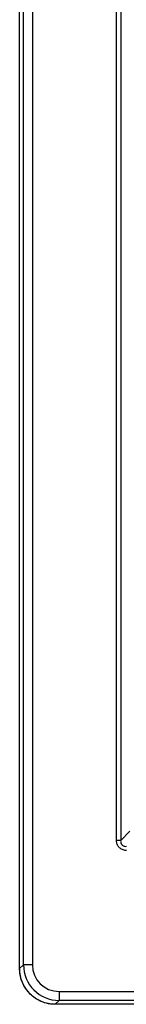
# Model space of a CAD drawing. Header units: millimetres. Extents: x -7023 to 53801, y 9849 to 33561.
# Tile 528 of 537: x 36646 to 36660, y 27077 to 27210. Entities that reach past the tile are written whole.
import ezdxf

# ---------------------------------------------------------------- set-up
doc = ezdxf.new("R2010")
doc.units = ezdxf.units.MM
doc.layers.get('0').update_dxf_attribs({"lineweight": 9})
doc.layers.add('IE_SKD', color=6, linetype='Continuous')

# ---------------------------------------------------------------- blocks, each defined once
blk = doc.blocks.new('AAT_KLIENT_PC')
at = {"linetype": 'Continuous', "transparency": 33554687}
for p, q in [((1090.09, 747.95), (1090.09, 1964.7)), ((1090.09, 747.99), (1090.09, 1964.66)), ((1092.69, 750.58), (1092.69, 1962.06)), ((1098.68, 1962.06), (1098.68, 750.58)), ((1155.41, 834.23), (1155.41, 1916.43)), ((1158.22, 1916.43), (1158.22, 834.23)), ((1158.22, 834.23), (1155.41, 834.23)), ((1158.22, 834.23), (1164.45, 840.46)), ((1090.09, 747.99), (1092.69, 750.58)), ((1098.68, 750.58), (1092.69, 750.58)), ((1116.65, 732.61), (3124.51, 732.61)), ((1116.65, 732.61), (1116.65, 726.62)), ((1116.65, 726.62), (1114.06, 724.02)), ((1819.64, 724.02), (1114.06, 724.02)), ((3124.51, 726.62), (1116.65, 726.62))]:
    blk.add_line(p, q, dxfattribs=at)
for major_axis, ratio, start_param, end_param in [((17.01, 17.01), 0.998133, 2.358058, 3.925127), ((-12.78, -12.78), 0.99628, 5.499651, 7.06672)]:
    blk.add_ellipse((1116.72, 750.65), major_axis=major_axis, ratio=ratio, start_param=start_param, end_param=end_param, dxfattribs=at)
at = {"linetype": 'Continuous', "transparency": 33554687, "extrusion": (0, 0, -1)}
blk.add_ellipse((1114.15, 748.08), major_axis=(-17.04, -17.04), ratio=0.99628, start_param=5.499651, end_param=7.06672, dxfattribs=at)
at = {"linetype": 'Continuous', "transparency": 33554687}
for points, knots in [([(1162.22, 827.41), (1161.44, 827.41), (1160.65, 827.54), (1159.17, 828.05), (1158.46, 828.44), (1157.28, 829.41), (1156.77, 829.99), (1156.01, 831.26), (1155.73, 831.96), (1155.46, 833.19), (1155.41, 833.71), (1155.41, 834.23)], [0, 0, 0, 0, 0.219306, 0.219306, 0.4394, 0.4394, 0.649042, 0.649042, 0.854869, 0.854869, 1, 1, 1, 1]), ([(1158.22, 834.23), (1158.22, 834.23), (1158.22, 834.23), (1158.18, 833.91), (1158.17, 833.58), (1158.25, 832.81), (1158.38, 832.36), (1158.76, 831.64), (1158.98, 831.35), (1159.31, 831.04), (1159.39, 830.97), (1159.78, 830.66), (1160.15, 830.48), (1160.61, 830.33), (1160.69, 830.31), (1161.24, 830.18), (1161.75, 830.17), (1162.22, 830.23), (1162.22, 830.23), (1162.22, 830.23)], [0, 0, 0, 0, 0.000036, 0.000036, 0.148742, 0.148742, 0.354503, 0.354503, 0.514305, 0.514305, 0.559382, 0.559382, 0.739793, 0.739793, 0.776324, 0.776324, 0.999964, 0.999964, 1, 1, 1, 1]), ([(1114.07, 724.02), (1113.05, 724.06), (1111.1, 724.13), (1107.53, 724.82), (1103.61, 726.23), (1099.67, 728.65), (1096.46, 731.52), (1093.86, 734.83), (1091.83, 738.63), (1090.7, 742.24), (1090.17, 745.4), (1090.12, 747.1), (1090.09, 747.95)], [0, 0, 0, 0, 0.080883, 0.155568, 0.289951, 0.410328, 0.522645, 0.632252, 0.744377, 0.86467, 0.931998, 1, 1, 1, 1])]:
    blk.add_open_spline(points, degree=3, knots=knots, dxfattribs=at)

msp = doc.modelspace()

# ---------------------------------------------------------------- block references
at = {"layer": 'IE_SKD', "xscale": 0.2009688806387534, "yscale": 0.2009688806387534, "zscale": 0.2009688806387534}
msp.add_blockref('AAT_KLIENT_PC', (36426.77, 26931.38, -200.02), dxfattribs=at)

doc.saveas('drawing.dxf')
